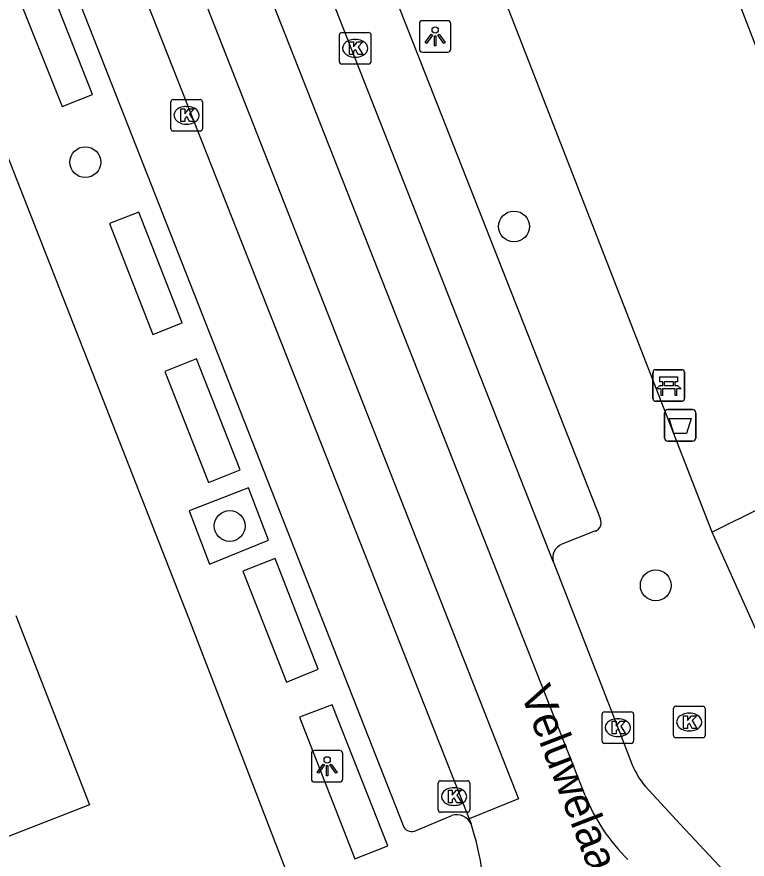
# Model space of a CAD drawing. Extents: x 159689 to 160786, y 387323 to 388339.
# Drawn here: x 160292.98 to 160316.14, y 387508.59 to 387535.31 of the extents above; entities that cross this region are included whole.
import ezdxf

# ---------------------------------------------------------------- set-up
doc = ezdxf.new("R2010")
doc.units = 0
for name, color, linetype in [('IMGEO_Afvalbak', 7, 'Continuous'), ('IMGEO_Bank', 7, 'Continuous'), ('IMGEO_Boom', 7, 'Continuous'), ('IMGEO_Groenvoorziening', 7, 'Continuous'), ('IMGEO_Kolk', 7, 'Continuous'), ('IMGEO_Lichtpunt', 7, 'Continuous'), ('IMGEO_Openbare_ruimte_label', 7, 'Continuous'), ('IMGEO_Pand', 7, 'Continuous'), ('IMGEO_Rijbaan_lokaal_gesloten', 7, 'Continuous'), ('IMGEO_Rijbaan_lokaal_open', 7, 'Continuous'), ('IMGEO_Voetpad_open', 7, 'Continuous')]:
    doc.layers.add(name, color=color, linetype=linetype)

msp = doc.modelspace()

# ---------------------------------------------------------------- linework, layer by layer
at = {"layer": 'IMGEO_Afvalbak'}
for p, q in [((160313.622, 387522.851), (160314.412, 387522.851)), ((160314.412, 387522.851), (160313.622, 387522.851)), ((160313.522, 387521.951), (160313.522, 387522.751)), ((160313.522, 387522.751), (160313.522, 387521.951)), ((160314.512, 387522.751), (160314.512, 387521.951)), ((160314.512, 387521.951), (160314.512, 387522.751)), ((160314.412, 387521.851), (160313.622, 387521.851)), ((160313.622, 387521.851), (160314.412, 387521.851))]:
    msp.add_line(p, q, dxfattribs=at)
msp.add_lwpolyline([(160313.665, 387522.565), (160314.369, 387522.565), (160314.22, 387522.095), (160313.814, 387522.095), (160313.665, 387522.565)], dxfattribs=at)
for centre, start, end in [((160313.622, 387522.751), 90, 180), ((160313.622, 387522.751), 90, 180), ((160314.412, 387522.751), 0, 90), ((160314.412, 387522.751), 360, 90), ((160313.622, 387521.951), 180, 270), ((160313.622, 387521.951), 180, 270), ((160314.412, 387521.951), 270, 0), ((160314.412, 387521.951), 270, 0)]:
    msp.add_arc(centre, 0.1, start, end, dxfattribs=at)
at = {"layer": 'IMGEO_Bank'}
for p, q in [((160313.229, 387524.118), (160314.07, 387524.118)), ((160314.07, 387524.118), (160313.229, 387524.118)), ((160313.154, 387523.193), (160313.154, 387524.034)), ((160313.154, 387524.034), (160313.154, 387523.193)), ((160314.154, 387524.043), (160314.154, 387523.202)), ((160314.154, 387523.202), (160314.154, 387524.043)), ((160313.463, 387523.624), (160313.463, 387523.73)), ((160313.507, 387523.73), (160313.507, 387523.624)), ((160313.795, 387523.736), (160313.513, 387523.736)), ((160313.513, 387523.618), (160313.795, 387523.618)), ((160313.801, 387523.624), (160313.801, 387523.73)), ((160313.845, 387523.73), (160313.845, 387523.624)), ((160313.851, 387523.516), (160313.458, 387523.516)), ((160314.079, 387523.118), (160313.238, 387523.118)), ((160313.238, 387523.118), (160314.079, 387523.118))]:
    msp.add_line(p, q, dxfattribs=at)
for points in [[(160313.457, 387523.736), (160313.371, 387523.736), (160313.371, 387523.897), (160313.934, 387523.897), (160313.934, 387523.736), (160313.851, 387523.736)], [(160313.401, 387523.516), (160313.259, 387523.516), (160313.371, 387523.618), (160313.457, 387523.618)], [(160313.851, 387523.618), (160313.934, 387523.618), (160314.046, 387523.516), (160313.907, 387523.516)], [(160313.451, 387523.509), (160313.451, 387523.302), (160313.408, 387523.302), (160313.408, 387523.509)], [(160313.901, 387523.509), (160313.901, 387523.302), (160313.857, 387523.302), (160313.857, 387523.509)]]:
    msp.add_lwpolyline(points, dxfattribs=at)
for centre, radius, start, end in [((160313.232, 387524.04), 0.0779, 92.4484, 184.2845), ((160313.232, 387524.04), 0.0779, 92.4484, 184.2845), ((160314.076, 387524.04), 0.0779, 2.4484, 94.2845), ((160314.076, 387524.04), 0.0779, 2.4484, 94.2845), ((160313.456, 387523.729), 0.00671, 2.8957, 87.1043), ((160313.456, 387523.625), 0.00671, 272.8957, 357.1043), ((160313.513, 387523.729), 0.00671, 92.8957, 177.1043), ((160313.513, 387523.625), 0.00671, 182.8957, 267.1043), ((160313.795, 387523.729), 0.00671, 2.8957, 87.1043), ((160313.795, 387523.625), 0.00671, 272.8957, 357.1043), ((160313.852, 387523.729), 0.00671, 92.8957, 177.1043), ((160313.852, 387523.625), 0.00671, 182.8957, 267.1043), ((160313.401, 387523.509), 0.00671, 2.8957, 87.1043), ((160313.458, 387523.509), 0.00671, 92.8957, 177.1043), ((160313.85, 387523.509), 0.00671, 2.8957, 87.1043), ((160313.907, 387523.509), 0.00671, 92.8957, 177.1043), ((160313.232, 387523.196), 0.0779, 182.4484, 274.2845), ((160313.232, 387523.196), 0.0779, 182.4484, 274.2845), ((160314.076, 387523.196), 0.0779, 272.4484, 4.2845), ((160314.076, 387523.196), 0.0779, 272.4484, 4.2845)]:
    msp.add_arc(centre, radius, start, end, dxfattribs=at)
at = {"layer": 'IMGEO_Boom'}
for centre in [(160295.151, 387530.702), (160308.746, 387528.663), (160299.73, 387519.16), (160313.242, 387517.276)]:
    msp.add_circle(centre, 0.489, dxfattribs=at)
at = {"layer": 'IMGEO_Groenvoorziening'}
msp.add_lwpolyline([(160309.976, 387551.092), (160312.063, 387545.673), (160321.179, 387522.015), (160315.033, 387518.967)], dxfattribs=at)
at = {"layer": 'IMGEO_Kolk'}
for p, q in [((160303.285, 387534.816), (160304.137, 387534.816)), ((160303.21, 387533.89), (160303.21, 387534.742)), ((160303.698, 387534.596), (160303.723, 387534.596)), ((160304.211, 387534.742), (160304.211, 387533.89)), ((160303.721, 387534.036), (160303.696, 387534.036)), ((160304.137, 387533.816), (160303.285, 387533.816)), ((160297.938, 387532.69), (160298.79, 387532.69)), ((160297.863, 387531.764), (160297.863, 387532.616)), ((160298.351, 387532.47), (160298.376, 387532.47)), ((160298.864, 387532.616), (160298.864, 387531.764)), ((160298.374, 387531.91), (160298.349, 387531.91)), ((160298.79, 387531.69), (160297.938, 387531.69)), ((160313.878, 387513.439), (160314.73, 387513.439)), ((160311.539, 387512.336), (160311.539, 387513.188)), ((160311.614, 387513.262), (160312.466, 387513.262)), ((160312.54, 387513.188), (160312.54, 387512.336)), ((160313.803, 387512.513), (160313.803, 387513.365)), ((160314.291, 387513.219), (160314.316, 387513.219)), ((160314.804, 387513.365), (160314.804, 387512.513)), ((160312.027, 387513.042), (160312.052, 387513.042)), ((160314.314, 387512.659), (160314.289, 387512.659)), ((160312.05, 387512.482), (160312.025, 387512.482)), ((160314.73, 387512.439), (160313.878, 387512.439)), ((160312.466, 387512.262), (160311.614, 387512.262)), ((160306.419, 387511.075), (160307.271, 387511.075)), ((160306.344, 387510.149), (160306.344, 387511.001)), ((160306.832, 387510.855), (160306.857, 387510.855)), ((160307.345, 387511.001), (160307.345, 387510.149)), ((160306.855, 387510.295), (160306.83, 387510.295)), ((160307.271, 387510.075), (160306.419, 387510.075))]:
    msp.add_line(p, q, dxfattribs=at)
for points in [[(160303.285, 387534.816), (160304.137, 387534.816)], [(160303.21, 387533.89), (160303.21, 387534.742)], [(160304.211, 387534.742), (160304.211, 387533.89)], [(160303.531, 387534.516), (160303.654, 387534.516), (160303.654, 387534.365), (160303.784, 387534.516), (160303.948, 387534.516), (160303.802, 387534.365), (160303.955, 387534.116), (160303.803, 387534.116), (160303.718, 387534.28), (160303.654, 387534.213), (160303.654, 387534.116), (160303.531, 387534.116), (160303.531, 387534.516)], [(160304.137, 387533.816), (160303.285, 387533.816)], [(160297.938, 387532.69), (160298.79, 387532.69)], [(160297.863, 387531.764), (160297.863, 387532.616)], [(160298.864, 387532.616), (160298.864, 387531.764)], [(160298.184, 387532.39), (160298.307, 387532.39), (160298.307, 387532.239), (160298.437, 387532.39), (160298.601, 387532.39), (160298.455, 387532.239), (160298.608, 387531.99), (160298.456, 387531.99), (160298.371, 387532.154), (160298.307, 387532.087), (160298.307, 387531.99), (160298.184, 387531.99), (160298.184, 387532.39)], [(160298.79, 387531.69), (160297.938, 387531.69)], [(160313.878, 387513.439), (160314.73, 387513.439)], [(160311.539, 387512.336), (160311.539, 387513.188)], [(160311.614, 387513.262), (160312.466, 387513.262)], [(160312.54, 387513.188), (160312.54, 387512.336)], [(160313.803, 387512.513), (160313.803, 387513.365)], [(160314.804, 387513.365), (160314.804, 387512.513)], [(160311.86, 387512.962), (160311.983, 387512.962), (160311.983, 387512.811), (160312.113, 387512.962), (160312.277, 387512.962), (160312.131, 387512.811), (160312.284, 387512.562), (160312.132, 387512.562), (160312.047, 387512.726), (160311.983, 387512.659), (160311.983, 387512.562), (160311.86, 387512.562), (160311.86, 387512.962)], [(160314.124, 387513.139), (160314.247, 387513.139), (160314.247, 387512.988), (160314.377, 387513.139), (160314.541, 387513.139), (160314.395, 387512.988), (160314.548, 387512.739), (160314.396, 387512.739), (160314.311, 387512.903), (160314.247, 387512.836), (160314.247, 387512.739), (160314.124, 387512.739), (160314.124, 387513.139)], [(160314.73, 387512.439), (160313.878, 387512.439)], [(160312.466, 387512.262), (160311.614, 387512.262)], [(160306.419, 387511.075), (160307.271, 387511.075)], [(160306.344, 387510.149), (160306.344, 387511.001)], [(160306.665, 387510.775), (160306.788, 387510.775), (160306.788, 387510.624), (160306.918, 387510.775), (160307.082, 387510.775), (160306.936, 387510.624), (160307.089, 387510.375), (160306.937, 387510.375), (160306.852, 387510.539), (160306.788, 387510.472), (160306.788, 387510.375), (160306.665, 387510.375), (160306.665, 387510.775)], [(160307.345, 387511.001), (160307.345, 387510.149)], [(160307.271, 387510.075), (160306.419, 387510.075)]]:
    msp.add_lwpolyline(points, dxfattribs=at)
for centre, start, end in [((160303.287, 387534.74), 91.552, 178.448), ((160303.287, 387534.74), 91.552, 178.448), ((160304.135, 387534.74), 1.552, 88.448), ((160304.135, 387534.74), 1.552, 88.448), ((160303.287, 387533.892), 181.552, 268.448), ((160303.287, 387533.892), 181.552, 268.448), ((160304.135, 387533.892), 271.552, 358.448), ((160304.135, 387533.892), 271.552, 358.448), ((160297.94, 387532.614), 91.552, 178.448), ((160297.94, 387532.614), 91.552, 178.448), ((160298.788, 387532.614), 1.552, 88.448), ((160298.788, 387532.614), 1.552, 88.448), ((160297.94, 387531.766), 181.552, 268.448), ((160297.94, 387531.766), 181.552, 268.448), ((160298.788, 387531.766), 271.552, 358.448), ((160298.788, 387531.766), 271.552, 358.448), ((160313.88, 387513.363), 91.552, 178.448), ((160313.88, 387513.363), 91.552, 178.448), ((160314.728, 387513.363), 1.552, 88.448), ((160314.728, 387513.363), 1.552, 88.448), ((160311.616, 387513.186), 91.552, 178.448), ((160311.616, 387513.186), 91.552, 178.448), ((160312.464, 387513.186), 1.552, 88.448), ((160312.464, 387513.186), 1.552, 88.448), ((160313.88, 387512.515), 181.552, 268.448), ((160313.88, 387512.515), 181.552, 268.448), ((160314.728, 387512.515), 271.552, 358.448), ((160314.728, 387512.515), 271.552, 358.448), ((160311.616, 387512.338), 181.552, 268.448), ((160311.616, 387512.338), 181.552, 268.448), ((160312.464, 387512.338), 271.552, 358.448), ((160312.464, 387512.338), 271.552, 358.448), ((160306.421, 387510.999), 91.552, 178.448), ((160306.421, 387510.999), 91.552, 178.448), ((160307.269, 387510.999), 1.552, 88.448), ((160307.269, 387510.999), 1.552, 88.448), ((160306.421, 387510.151), 181.552, 268.448), ((160306.421, 387510.151), 181.552, 268.448), ((160307.269, 387510.151), 271.552, 358.448), ((160307.269, 387510.151), 271.552, 358.448)]:
    msp.add_arc(centre, 0.0765, start, end, dxfattribs=at)
for centre, major_axis, ratio, start_param, end_param in [((160303.697, 387534.316), (-0.387, 0.002), 0.722429, 4.712389, 7.853982), ((160303.722, 387534.316), (-0.39, 0.002), 0.717154, 1.570796, 4.712389), ((160298.35, 387532.19), (-0.387, 0.002), 0.722429, 4.712389, 7.853982), ((160298.375, 387532.19), (-0.39, 0.002), 0.717154, 1.570796, 4.712389), ((160314.29, 387512.939), (-0.387, 0.002), 0.722429, 4.712389, 7.853982), ((160314.315, 387512.939), (-0.39, 0.002), 0.717154, 1.570796, 4.712389), ((160312.026, 387512.762), (-0.387, 0.002), 0.722429, 4.712389, 7.853982), ((160312.051, 387512.762), (-0.39, 0.002), 0.717154, 1.570796, 4.712389), ((160306.831, 387510.575), (-0.387, 0.002), 0.722429, 4.712389, 7.853982), ((160306.856, 387510.575), (-0.39, 0.002), 0.717154, 1.570796, 4.712389)]:
    msp.add_ellipse(centre, major_axis=major_axis, ratio=ratio, start_param=start_param, end_param=end_param, dxfattribs=at)
at = {"layer": 'IMGEO_Lichtpunt'}
for p, q in [((160305.747, 387535.097), (160305.747, 387534.29)), ((160305.747, 387535.097), (160305.747, 387534.29)), ((160306.649, 387535.192), (160305.841, 387535.192)), ((160306.649, 387535.192), (160305.841, 387535.192)), ((160306.743, 387534.29), (160306.743, 387535.097)), ((160306.743, 387534.29), (160306.743, 387535.097)), ((160305.841, 387534.196), (160306.649, 387534.196)), ((160305.841, 387534.196), (160306.649, 387534.196)), ((160302.322, 387511.941), (160302.322, 387511.134)), ((160302.322, 387511.941), (160302.322, 387511.134)), ((160303.224, 387512.036), (160302.416, 387512.036)), ((160303.224, 387512.036), (160302.416, 387512.036)), ((160303.318, 387511.134), (160303.318, 387511.941)), ((160303.318, 387511.134), (160303.318, 387511.941)), ((160302.416, 387511.04), (160303.224, 387511.04)), ((160302.416, 387511.04), (160303.224, 387511.04))]:
    msp.add_line(p, q, dxfattribs=at)
for points in [[(160306.121, 387534.761), (160306.16, 387534.733), (160305.972, 387534.471), (160305.934, 387534.498), (160306.121, 387534.761)], [(160306.223, 387534.713), (160306.27, 387534.713), (160306.27, 387534.391), (160306.223, 387534.391), (160306.223, 387534.713)], [(160306.333, 387534.733), (160306.371, 387534.76), (160306.558, 387534.498), (160306.519, 387534.47), (160306.333, 387534.733)], [(160302.696, 387511.605), (160302.735, 387511.577), (160302.547, 387511.315), (160302.509, 387511.342), (160302.696, 387511.605)], [(160302.798, 387511.557), (160302.845, 387511.557), (160302.845, 387511.235), (160302.798, 387511.235), (160302.798, 387511.557)], [(160302.908, 387511.577), (160302.946, 387511.604), (160303.133, 387511.342), (160303.094, 387511.314), (160302.908, 387511.577)]]:
    msp.add_lwpolyline(points, dxfattribs=at)
for centre in [(160306.246, 387534.895), (160302.821, 387511.739)]:
    msp.add_circle(centre, 0.0994, dxfattribs=at)
for centre, start, end in [((160305.841, 387535.097), 90, 180), ((160305.841, 387535.097), 90, 180), ((160306.649, 387535.097), 0, 90), ((160306.649, 387535.097), 0, 90), ((160305.841, 387534.29), 180, 270), ((160305.841, 387534.29), 180, 270), ((160306.649, 387534.29), 270, 0), ((160306.649, 387534.29), 270, 360), ((160302.416, 387511.941), 90, 180), ((160302.416, 387511.941), 90, 180), ((160303.224, 387511.941), 0, 90), ((160303.224, 387511.941), 0, 90), ((160302.416, 387511.134), 180, 270), ((160302.416, 387511.134), 180, 270), ((160303.224, 387511.134), 270, 0), ((160303.224, 387511.134), 270, 360)]:
    msp.add_arc(centre, 0.0946, start, end, dxfattribs=at)
at = {"layer": 'IMGEO_Pand'}
msp.add_lwpolyline([(160292.945, 387516.322), (160295.286, 387510.315), (160287.386, 387507.236), (160285.045, 387513.243)], dxfattribs=at)
at = {"layer": 'IMGEO_Rijbaan_lokaal_gesloten'}
for points in [[(160311.005, 387510.612), (160293.671, 387554.639)], [(160291.816, 387553.917), (160308.891, 387510.507), (160307.321, 387509.869)], [(160290.195, 387553.265), (160307.321, 387509.869)], [(160309.988, 387518.028), (160299.135, 387545.644)], [(160309.988, 387518.028), (160312.04, 387512.762), (160312.495, 387511.579)], [(160312.905, 387510.902), (160314.027, 387509.69), (160324.453, 387498.542), (160324.452, 387498.542)]]:
    msp.add_lwpolyline(points, dxfattribs=at)
for centre, radius, start, end in [((160315.169, 387512.736), 2.914, 203.3936, 219.0057), ((160316.445, 387512.757), 5.847, 201.5235, 225.6354)]:
    msp.add_arc(centre, radius, start, end, dxfattribs=at)
at = {"layer": 'IMGEO_Rijbaan_lokaal_open'}
msp.add_lwpolyline([(160307.321, 387509.869), (160307.385, 387509.707)], dxfattribs=at)
msp.add_arc((160300.315, 387507.287), 7.472, 306.5855, 18.8956, dxfattribs=at)
at = {"layer": 'IMGEO_Voetpad_open'}
for points in [[(160302.86, 387504.739), (160298.437, 387516.232), (160283.556, 387554.166)], [(160287.872, 387553.796), (160305.228, 387509.655)], [(160315.033, 387518.967), (160303.5, 387548.605)], [(160300.877, 387546.37), (160311.485, 387519.381)], [(160294.412, 387532.472), (160295.377, 387532.849), (160293.992, 387536.372), (160293.015, 387535.994), (160294.412, 387532.472)], [(160296.848, 387529.119), (160295.917, 387528.754), (160297.295, 387525.239), (160298.226, 387525.604), (160296.848, 387529.119)], [(160299.053, 387520.536), (160300.057, 387520.938), (160298.677, 387524.465), (160297.673, 387524.065), (160299.053, 387520.536)], [(160300.956, 387518.712), (160300.326, 387520.371), (160298.444, 387519.644), (160299.093, 387517.948), (160300.956, 387518.712)], [(160311.332, 387519.001), (160310.261, 387518.581)], [(160332.225, 387493.24), (160327.132, 387500), (160321.535, 387507.428), (160318.54, 387511.771), (160316.673, 387515.314), (160315.033, 387518.967)], [(160301.527, 387514.203), (160302.539, 387514.617), (160301.171, 387518.13), (160300.146, 387517.729), (160301.527, 387514.203)], [(160303.7, 387508.601), (160304.743, 387509.015), (160302.98, 387513.487), (160301.948, 387513.09), (160303.7, 387508.601)], [(160305.588, 387509.478), (160306.772, 387509.971)]]:
    msp.add_lwpolyline(points, dxfattribs=at)
for centre, radius, start, end in [((160311.227, 387519.264), 0.284, 291.81, 24.3275), ((160310.45, 387518.144), 0.476, 113.3488, 194.1028), ((160306.931, 387509.496), 0.501, 24.9296, 108.4703), ((160305.504, 387509.762), 0.296, 201.2166, 286.4198)]:
    msp.add_arc(centre, radius, start, end, dxfattribs=at)

# ---------------------------------------------------------------- texts
at = {"layer": 'IMGEO_Openbare_ruimte_label'}
msp.add_text('Veluwelaan', height=1, rotation=291.1733, dxfattribs=at).set_placement((160308.939, 387513.865))

doc.saveas('drawing.dxf')
